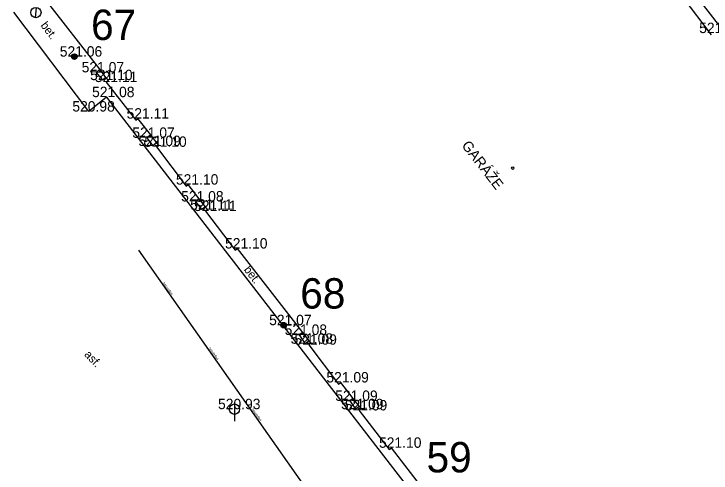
# Model space of a CAD drawing. Extents: x -668867 to -667827, y -1131943 to -1131019.
# Drawn here: x -668529.2 to -668478.8, y -1131351.6 to -1131318.4 of the extents above; entities that cross this region are included whole.
import ezdxf

# ---------------------------------------------------------------- set-up
doc = ezdxf.new("R2010")
doc.units = 0
for name, color, linetype in [('G_Bod_tecka', 7, 'Continuous'), ('G_Bod_vyska', 7, 'Continuous'), ('G_Budovy-znacky', 7, 'Continuous'), ('G_Budovy_Objekty', 7, 'Continuous'), ('G_Budovy_vstupy', 7, 'Continuous'), ('G_Objekty_technicke', 7, 'Continuous'), ('G_Plochy_zpevnene', 7, 'Continuous'), ('G_Popisy_povrchu', 7, 'Continuous'), ('G_Poznamky_odkaz', 7, 'Continuous'), ('G_Site-kanalizace', 7, 'Continuous'), ('G_Site-Sloupy', 7, 'Continuous'), ('G_Z_KANAL_podz_priblizne', 7, 'Continuous'), ('Vrstva 1', 7, 'Continuous'), ('Vrstva 17', 7, 'Continuous'), ('Vrstva 3', 7, 'Continuous'), ('Vrstva 4', 7, 'Continuous')]:
    doc.layers.add(name, color=color, linetype=linetype)

msp = doc.modelspace()

# ---------------------------------------------------------------- linework, layer by layer
at = {"layer": 'G_Bod_tecka'}
for p, q in [((-668524.78, -1131321.48), (-668524.78, -1131321.48)), ((-668523.21, -1131322.62), (-668523.21, -1131322.62)), ((-668522.75, -1131323.18), (-668522.75, -1131323.18)), ((-668522.48, -1131323.32), (-668522.48, -1131323.32)), ((-668522.46, -1131324.41), (-668522.46, -1131324.41)), ((-668523.74, -1131325.45), (-668523.74, -1131325.45)), ((-668520.19, -1131325.96), (-668520.19, -1131325.96)), ((-668519.55, -1131327.35), (-668519.55, -1131327.35)), ((-668519.12, -1131327.94), (-668519.12, -1131327.94)), ((-668518.84, -1131328), (-668518.84, -1131328)), ((-668516.55, -1131330.73), (-668516.55, -1131330.73)), ((-668516.02, -1131331.95), (-668516.02, -1131331.95)), ((-668515.59, -1131332.54), (-668515.59, -1131332.54)), ((-668515.31, -1131332.64), (-668515.31, -1131332.64)), ((-668512.99, -1131335.35), (-668512.99, -1131335.35)), ((-668509.66, -1131340.89), (-668509.66, -1131340.89)), ((-668508.54, -1131341.59), (-668508.54, -1131341.59)), ((-668508.11, -1131342.23), (-668508.11, -1131342.23)), ((-668507.83, -1131342.3), (-668507.83, -1131342.3)), ((-668505.52, -1131345.03), (-668505.52, -1131345.03)), ((-668504.88, -1131346.36), (-668504.88, -1131346.36)), ((-668513.21, -1131346.96), (-668513.21, -1131346.96)), ((-668504.46, -1131346.96), (-668504.46, -1131346.96)), ((-668504.2, -1131347.05), (-668504.2, -1131347.05)), ((-668501.86, -1131349.75), (-668501.86, -1131349.75))]:
    msp.add_line(p, q, dxfattribs=at)
at = {"layer": 'G_Budovy-znacky'}
msp.add_circle((-668493.1, -1131329.54), 0.0875, dxfattribs=at)
at = {"layer": 'G_Budovy_Objekty'}
for p, q in [((-668478.72, -1131319.9), (-668483.26, -1131313.94)), ((-668522.94, -1131322.4), (-668526.96, -1131317.21)), ((-668522.94, -1131322.4), (-668523.21, -1131322.62)), ((-668522.5, -1131322.98), (-668522.94, -1131322.4)), ((-668523.21, -1131322.62), (-668522.75, -1131323.18)), ((-668522.5, -1131322.98), (-668522.75, -1131323.18)), ((-668522.32, -1131323.2), (-668522.5, -1131322.98)), ((-668522.32, -1131323.2), (-668522.48, -1131323.32)), ((-668516.7, -1131330.85), (-668516.55, -1131330.73)), ((-668515.75, -1131331.75), (-668516.55, -1131330.73)), ((-668515.75, -1131331.75), (-668516.02, -1131331.95)), ((-668516.02, -1131331.95), (-668515.59, -1131332.54)), ((-668515.3, -1131332.33), (-668515.75, -1131331.75)), ((-668515.3, -1131332.33), (-668515.59, -1131332.54)), ((-668515.15, -1131332.52), (-668515.31, -1131332.64)), ((-668515.15, -1131332.52), (-668515.3, -1131332.33)), ((-668513.15, -1131335.47), (-668512.99, -1131335.35)), ((-668508.27, -1131341.41), (-668512.99, -1131335.35)), ((-668508.27, -1131341.41), (-668508.54, -1131341.59)), ((-668508.54, -1131341.59), (-668508.11, -1131342.23)), ((-668507.8, -1131342.02), (-668508.27, -1131341.41)), ((-668507.8, -1131342.02), (-668508.11, -1131342.23)), ((-668507.67, -1131342.18), (-668507.83, -1131342.3)), ((-668507.67, -1131342.18), (-668507.8, -1131342.02)), ((-668505.68, -1131345.16), (-668505.52, -1131345.03)), ((-668504.62, -1131346.18), (-668505.52, -1131345.03)), ((-668504.62, -1131346.18), (-668504.88, -1131346.36)), ((-668504.17, -1131346.76), (-668504.62, -1131346.18)), ((-668504.88, -1131346.36), (-668504.46, -1131346.96)), ((-668504.17, -1131346.76), (-668504.46, -1131346.96)), ((-668504.04, -1131346.92), (-668504.2, -1131347.05)), ((-668504.04, -1131346.92), (-668504.17, -1131346.76)), ((-668502.02, -1131349.88), (-668501.86, -1131349.75)), ((-668497.68, -1131355.19), (-668501.86, -1131349.75))]:
    msp.add_line(p, q, dxfattribs=at)
for points in [[(-668520.35, -1131326.08), (-668520.19, -1131325.96)], [(-668519.26, -1131327.14), (-668520.19, -1131325.96)], [(-668519.26, -1131327.14), (-668519.55, -1131327.35)], [(-668519.55, -1131327.35), (-668519.12, -1131327.94)], [(-668518.81, -1131327.72), (-668519.26, -1131327.14)], [(-668518.81, -1131327.72), (-668519.12, -1131327.94)], [(-668518.68, -1131327.88), (-668518.84, -1131328)], [(-668518.68, -1131327.88), (-668518.81, -1131327.72)]]:
    msp.add_lwpolyline(points, dxfattribs=at)
at = {"layer": 'G_Budovy_vstupy'}
for p, q in [((-668518.84, -1131328), (-668516.7, -1131330.85)), ((-668515.31, -1131332.64), (-668513.15, -1131335.47)), ((-668507.83, -1131342.3), (-668505.68, -1131345.16)), ((-668504.2, -1131347.05), (-668502.02, -1131349.88))]:
    msp.add_line(p, q, dxfattribs=at)
msp.add_lwpolyline([(-668522.48, -1131323.32), (-668520.35, -1131326.08)], dxfattribs=at)
at = {"layer": 'G_Objekty_technicke'}
msp.add_line((-668527.598, -1131318.67), (-668527.53, -1131317.923), dxfattribs=at)
msp.add_circle((-668527.564, -1131318.296), 0.375, dxfattribs=at)
at = {"layer": 'G_Plochy_zpevnene'}
for p, q in [((-668523.74, -1131325.45), (-668529.15, -1131318.28)), ((-668522.46, -1131324.41), (-668523.74, -1131325.45))]:
    msp.add_line(p, q, dxfattribs=at)
for points in [[(-668460.58, -1131341.88), (-668497.68, -1131294.07)], [(-668522.46, -1131324.41), (-668498.44, -1131355.5)]]:
    msp.add_lwpolyline(points, dxfattribs=at)
at = {"layer": 'G_Site-kanalizace'}
msp.add_line((-668513.21, -1131346.585), (-668513.21, -1131347.835), dxfattribs=at)
msp.add_circle((-668513.21, -1131346.96), 0.375, dxfattribs=at)
at = {"layer": 'G_Site-Sloupy'}
for centre, radius in [((-668524.78, -1131321.48), 0.2), ((-668524.78, -1131321.48), 0.18), ((-668524.78, -1131321.48), 0.16), ((-668524.78, -1131321.48), 0.14), ((-668524.78, -1131321.48), 0.12), ((-668524.78, -1131321.48), 0.1), ((-668524.78, -1131321.48), 0.08), ((-668524.78, -1131321.48), 0.06), ((-668524.78, -1131321.48), 0.04), ((-668524.78, -1131321.48), 0.02), ((-668509.66, -1131340.89), 0.2), ((-668509.66, -1131340.89), 0.18), ((-668509.66, -1131340.89), 0.16), ((-668509.66, -1131340.89), 0.14), ((-668509.66, -1131340.89), 0.12), ((-668509.66, -1131340.89), 0.1), ((-668509.66, -1131340.89), 0.08), ((-668509.66, -1131340.89), 0.06), ((-668509.66, -1131340.89), 0.04), ((-668509.66, -1131340.89), 0.02)]:
    msp.add_circle(centre, radius, dxfattribs=at)
at = {"layer": 'G_Z_KANAL_podz_priblizne'}
msp.add_line((-668500.69, -1131363.08), (-668520.13, -1131335.47), dxfattribs=at)
at = {"layer": 'Vrstva 1'}
for p, q in [((-668524.78, -1131321.48), (-668524.78, -1131321.48)), ((-668509.66, -1131340.89), (-668509.66, -1131340.89))]:
    msp.add_line(p, q, dxfattribs=at)
at = {"layer": 'Vrstva 17'}
msp.add_line((-668500.694, -1131363.08), (-668520.126, -1131335.474), dxfattribs=at)
msp.add_line((-668500.694, -1131363.08), (-668520.126, -1131335.474), dxfattribs=at)

# ---------------------------------------------------------------- texts
at = {"layer": 'G_Bod_vyska'}
for s, p in [('521.06', (-668479.618, -1131319.78)), ('521.06', (-668525.838, -1131321.48)), ('521.07', (-668524.254, -1131322.62)), ('521.10', (-668523.642, -1131323.18)), ('521.11', (-668523.299, -1131323.32)), ('521.08', (-668523.504, -1131324.41)), ('520.98', (-668524.928, -1131325.45)), ('521.11', (-668521.009, -1131325.96)), ('521.07', (-668520.594, -1131327.35)), ('521.09', (-668520.156, -1131327.94)), ('521.10', (-668519.732, -1131328)), ('521.10', (-668517.442, -1131330.73)), ('521.08', (-668517.064, -1131331.95)), ('521.11', (-668516.409, -1131332.54)), ('521.11', (-668516.129, -1131332.64)), ('521.10', (-668513.892, -1131335.35)), ('521.07', (-668510.704, -1131340.89)), ('521.08', (-668509.584, -1131341.59)), ('521.08', (-668509.154, -1131342.23)), ('521.09', (-668508.876, -1131342.3)), ('521.09', (-668506.566, -1131345.03)), ('521.09', (-668505.926, -1131346.36)), ('520.93', (-668514.398, -1131346.96)), ('521.09', (-668505.506, -1131346.96)), ('521.09', (-668505.236, -1131347.05)), ('521.10', (-668502.762, -1131349.75))]:
    msp.add_text(s, height=0.75, dxfattribs=at).set_placement(p)
at = {"layer": 'G_Popisy_povrchu'}
for s, rotation, p in [('bet.', 307.0447, (-668527.256, -1131319.23)), ('bet.', 307.6874, (-668512.565, -1131336.888)), ('asf.', 313.0912, (-668524.105, -1131343.046))]:
    msp.add_text(s, height=0.6, rotation=rotation, dxfattribs=at).set_placement(p)
at = {"layer": 'G_Poznamky_odkaz'}
msp.add_text('GARÁŽE', height=0.75, rotation=307.8976, dxfattribs=at).set_placement((-668496.83, -1131327.914))
at = {"layer": 'Vrstva 3'}
for rotation, p in [(305.1923, (-668518.385, -1131337.857)), (305.1444, (-668515.081, -1131342.549)), (305.1275, (-668511.972, -1131346.966))]:
    msp.add_text('neuveden', height=0.1755, rotation=rotation, dxfattribs=at).set_placement(p)
at = {"layer": 'Vrstva 4'}
for s, p in [('67', (-668523.576, -1131320.279)), ('68', (-668508.456, -1131339.689)), ('59', (-668499.327, -1131351.528))]:
    msp.add_text(s, height=2.1939, dxfattribs=at).set_placement(p)

doc.saveas('drawing.dxf')
